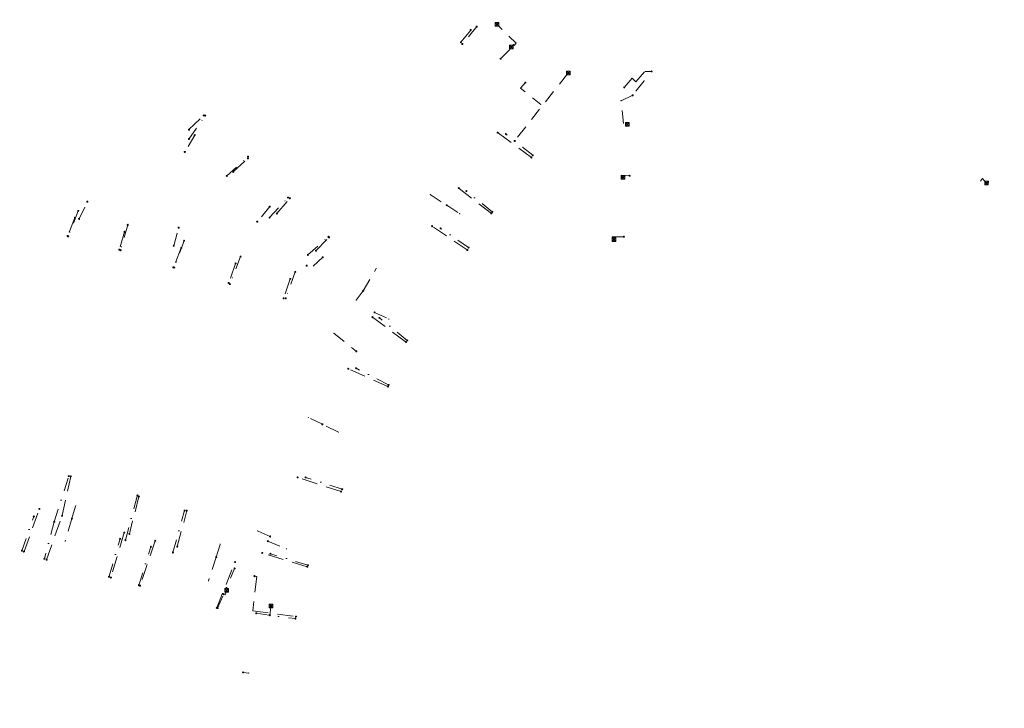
# Model space of a CAD drawing. Header units: inches. Extents: x 0 to 191500, y 0 to 342750.
# Tile 424 of 547: x 187796 to 187984, y 333770 to 333902. Entities that reach past the tile are written whole.
import ezdxf

# ---------------------------------------------------------------- set-up
doc = ezdxf.new("R2010")
doc.units = ezdxf.units.IN
doc.header["$MEASUREMENT"] = 0
for name, pattern in [('RI-HWA_HUISAANSLUITING', [4.8, 3, -1.8]), ('RI-HWA_KOLKAANSLUITING', [4.3, 2.5, -1.8]), ('RI-VWA_HUISAANSLUITING', [6.1, 2.5, -1.8, 0, -1.8])]:
    doc.linetypes.add(name, pattern=pattern)
doc.layers.get('0').update_dxf_attribs({"lineweight": 20})
for name, color, linetype, lineweight in [('ECW', 150, 'Continuous', 20), ('N-WE-RI-HWA_HUISAANSLUITING', 150, 'RI-HWA_HUISAANSLUITING', 20), ('N-WE-RI-HWA_KOLK-S', 150, 'Continuous', 20), ('N-WE-RI-HWA_KOLKAANSLUITING', 150, 'RI-HWA_KOLKAANSLUITING', 20), ('N-WE-RI-HWA_RIOOLPUT_ONTSTOPPINGSPUT-G', 150, 'Continuous', 20), ('N-WE-RI-INLAAT', 7, 'Continuous', 20), ('N-WE-RI-VWA_HUISAANSLUITING', 20, 'RI-VWA_HUISAANSLUITING', 20), ('N-WE-RI-VWA_RIOOLPUT_ONTSTOPPINGSPUT-G', 30, 'Continuous', 20)]:
    doc.layers.add(name, color=color, linetype=linetype, lineweight=lineweight)
picture_1 = doc.add_image_def('image1.ecw', size_in_pixel=(220000, 285000))

# ---------------------------------------------------------------- blocks, each defined once
blk = doc.blocks.new('A$C2C270354')
h = blk.add_hatch(color=256)
h.dxf.hatch_style = 1
edge = h.paths.add_edge_path()
edge.add_arc((0, 0), 0.1, 0, 360)
blk.add_circle((0, 0), 0.1)

msp = doc.modelspace()

# ---------------------------------------------------------------- hatches: boundary and pattern name
at = {"layer": 'N-WE-RI-HWA_KOLKAANSLUITING'}
h = msp.add_hatch(color=256, dxfattribs=at)
h.dxf.hatch_style = 1
h.paths.add_polyline_path([(187915.08419, 333890.27434, 1), (187915.3102, 333890.27434, 1)])
h = msp.add_hatch(color=256, dxfattribs=at)
h.dxf.hatch_style = 1
h.paths.add_polyline_path([(187895.33463, 333885.7836, 1), (187895.56063, 333885.7836, 1)])
h = msp.add_hatch(color=256, dxfattribs=at)
h.dxf.hatch_style = 1
h.paths.add_polyline_path([(187827.37983, 333876.70825, 1), (187827.60583, 333876.70825, 1)])
h = msp.add_hatch(color=256, dxfattribs=at)
h.dxf.hatch_style = 1
h.paths.add_polyline_path([(187874.24237, 333868.55037, 1), (187874.46837, 333868.55037, 1)])
h = msp.add_hatch(color=256, dxfattribs=at)
h.dxf.hatch_style = 1
h.paths.add_polyline_path([(187808.74528, 333867.2143, 1), (187808.97128, 333867.2143, 1)])
h = msp.add_hatch(color=256, dxfattribs=at)
h.dxf.hatch_style = 1
h.paths.add_polyline_path([(187879.89241, 333864.90126, 1), (187880.11842, 333864.90126, 1)])
h = msp.add_hatch(color=256, dxfattribs=at)
h.dxf.hatch_style = 1
h.paths.add_polyline_path([(187826.18939, 333862.26179, 1), (187826.41539, 333862.26179, 1)])
h = msp.add_hatch(color=256, dxfattribs=at)
h.dxf.hatch_style = 1
h.paths.add_polyline_path([(187841.20501, 333863.39975, 1), (187841.43101, 333863.39975, 1)])
h = msp.add_hatch(color=256, dxfattribs=at)
h.dxf.hatch_style = 1
h.paths.add_polyline_path([(187850.62768, 333855.0085, 1), (187850.85368, 333855.0085, 1)])
h = msp.add_hatch(color=256, dxfattribs=at)
h.dxf.hatch_style = 1
h.paths.add_polyline_path([(187863.936, 333854.426, 1), (187864.162, 333854.426, 1)])
h = msp.add_hatch(color=256, dxfattribs=at)
h.dxf.hatch_style = 1
h.paths.add_polyline_path([(187860.10867, 333848.39154, 1), (187860.33467, 333848.39154, 1)])
h = msp.add_hatch(color=256, dxfattribs=at)
h.dxf.hatch_style = 1
h.paths.add_polyline_path([(187866.33664, 333844.79994, 1), (187866.56264, 333844.79994, 1)])
h = msp.add_hatch(color=256, dxfattribs=at)
h.dxf.hatch_style = 1
h.paths.add_polyline_path([(187855.829, 333842.081, 1), (187856.055, 333842.081, 1)])
h = msp.add_hatch(color=256, dxfattribs=at)
h.dxf.hatch_style = 1
h.paths.add_polyline_path([(187850.96021, 333825.98627, 1), (187851.18622, 333825.98627, 1)])
h = msp.add_hatch(color=256, dxfattribs=at)
h.dxf.hatch_style = 1
h.paths.add_polyline_path([(187856.69024, 333823.22366, 1), (187856.91625, 333823.22366, 1)])
h = msp.add_hatch(color=256, dxfattribs=at)
h.dxf.hatch_style = 1
h.paths.add_polyline_path([(187806.539, 333809.153, 1), (187806.765, 333809.153, 1)])
h = msp.add_hatch(color=256, dxfattribs=at)
h.dxf.hatch_style = 1
h.paths.add_polyline_path([(187841.288, 333804.338, 1), (187841.514, 333804.338, 1)])
h = msp.add_hatch(color=256, dxfattribs=at)
h.dxf.hatch_style = 1
h.paths.add_polyline_path([(187804.53091, 333802.39371, 1), (187804.75691, 333802.39371, 1)])
h = msp.add_hatch(color=256, dxfattribs=at)
h.dxf.hatch_style = 1
h.paths.add_polyline_path([(187834.11692, 333801.80878, 1), (187834.34292, 333801.80878, 1)])
h = msp.add_hatch(color=256, dxfattribs=at)
h.dxf.hatch_style = 1
h.paths.add_polyline_path([(187846.774, 333800.934, 1), (187847, 333800.934, 1)])
h = msp.add_hatch(color=256, dxfattribs=at)
h.dxf.hatch_style = 1
h.paths.add_polyline_path([(187831.88439, 333794.8044, 1), (187832.11039, 333794.8044, 1)])
h = msp.add_hatch(color=256, dxfattribs=at)
h.dxf.hatch_style = 1
h.paths.add_polyline_path([(187839.567, 333777.219, 1), (187839.793, 333777.219, 1)])

# ---------------------------------------------------------------- linework, layer by layer
at = {"layer": 'N-WE-RI-HWA_HUISAANSLUITING', "flags": 128}
for points, elevation in [([(187880.21452, 333897.65507), (187882.0764, 333899.98718)], 52.11572), ([(187828.28249, 333880.96623), (187831.08932, 333883.67472)], 52.58906), ([(187893.67892, 333875.64508), (187887.23073, 333880.39994)], 51.21118), ([(187836.74864, 333872.89069), (187839.53006, 333875.47773)], 52.58906), ([(187886.02665, 333864.96943), (187879.79495, 333869.79824)], 51.356), ([(187845.07007, 333864.95319), (187847.53724, 333867.85477)], 52.58906), ([(187806.51192, 333864.15135), (187805.08643, 333860.66367)], 52.60573), ([(187881.43215, 333857.99008), (187874.70431, 333862.54015)], 51.49286), ([(187815.98631, 333861.45718), (187814.97287, 333858.04297)], 52.60573), ([(187852.52318, 333857.84396), (187855.02691, 333860.3777)], 52.58906), ([(187826.8073, 333858.38008), (187825.29534, 333854.67049)], 52.60573), ([(187837.19546, 333855.42607), (187835.85226, 333851.69826)], 52.60573), ([(187847.63171, 333852.45838), (187846.34896, 333848.75249)], 52.60573), ([(187863.30766, 333845.1623), (187869.73633, 333840.4057)], 52.18559), ([(187804.03993, 333807.26514), (187805.701, 333814.753)], 53.14836), ([(187857.33001, 333811.85436), (187849.01308, 333814.56696)], 52.31763), ([(187818.71948, 333810.8974), (187816.88915, 333803.77976)], 52.18559), ([(187796.77506, 333800.42228), (187799.70419, 333808.54771)], 53.22685), ([(187801.09445, 333798.85357), (187804.03993, 333807.26514)], 53.14836), ([(187826.04085, 333801.3453), (187827.88065, 333808.26153)], 51.32099), ([(187815.92256, 333804.03688), (187813.38145, 333795.5358)], 52.18559), ([(187821.83089, 333802.4652), (187818.93437, 333793.90948)], 52.18559), ([(187850.859, 333797.503), (187842.27518, 333800.14553)], 51.367), ([(187833.60097, 333789.66368), (187837.08675, 333798.40697)], 51.48253), ([(187841.20833, 333795.66386), (187840.4462, 333789.10755)], 52.08493), ([(187840.79392, 333795.71702), (187841.20833, 333795.66386)], 52.08493), ([(187840.4462, 333789.10755), (187848.71554, 333787.99691)], 52.08493)]:
    msp.add_lwpolyline(points, dxfattribs=dict(at, elevation=elevation))
at = {"layer": 'N-WE-RI-HWA_HUISAANSLUITING'}
for points, elevation in [([(187866.25637, 333831.91089), (187858.70688, 333835.31505)], 51.35342), ([(187835.41485, 333792.82875), (187835.21518, 333792.17545), (187834.88489, 333792.27628)], 52.47523)]:
    msp.add_lwpolyline(points, dxfattribs=dict(at, elevation=elevation))
for p in [(187910.80205, 333886.46934, 51.43903), (187895.44763, 333885.7836, 51.46668), (187874.35537, 333868.55037, 51.47779), (187880.00542, 333864.90126, 51.43417)]:
    msp.add_point(p, dxfattribs=at)
at = {"layer": 'N-WE-RI-HWA_KOLK-S'}
for p, q in [((187886.77864, 333901.40057, 52.67023), (187886.77714, 333900.70411, 52.67023)), ((187886.77714, 333900.70411, 52.67023), (187887.47509, 333901.39907, 52.67023)), ((187886.77864, 333901.40057, 52.67023), (187887.47359, 333900.70262, 52.67023)), ((187887.47509, 333901.39907, 52.67023), (187886.77864, 333901.40057, 52.67023)), ((187887.47359, 333900.70262, 52.67023), (187887.47509, 333901.39907, 52.67023)), ((187886.77714, 333900.70411, 52.67023), (187887.47359, 333900.70262, 52.67023)), ((187889.50845, 333897.06895, 52.56942), (187889.50695, 333896.3725, 52.56942)), ((187889.50695, 333896.3725, 52.56942), (187890.2049, 333897.06746, 52.56942)), ((187889.50695, 333896.3725, 52.56942), (187890.2034, 333896.371, 52.56942)), ((187889.50845, 333897.06895, 52.56942), (187890.2034, 333896.371, 52.56942)), ((187890.2049, 333897.06746, 52.56942), (187889.50845, 333897.06895, 52.56942)), ((187890.2034, 333896.371, 52.56942), (187890.2049, 333897.06746, 52.56942)), ((187900.37247, 333892.11291, 52.17537), (187900.37098, 333891.41646, 52.17537)), ((187900.37098, 333891.41646, 52.17537), (187901.06893, 333892.11141, 52.17537)), ((187900.37247, 333892.11291, 52.17537), (187901.06743, 333891.41496, 52.17537)), ((187901.06893, 333892.11141, 52.17537), (187900.37247, 333892.11291, 52.17537)), ((187901.06743, 333891.41496, 52.17537), (187901.06893, 333892.11141, 52.17537)), ((187900.37098, 333891.41646, 52.17537), (187901.06743, 333891.41496, 52.17537)), ((187911.66009, 333882.33435, 52.08667), (187911.65859, 333881.6379, 52.08667)), ((187911.65859, 333881.6379, 52.08667), (187912.35654, 333882.33285, 52.08667)), ((187911.65859, 333881.6379, 52.08667), (187912.35505, 333881.6364, 52.08667)), ((187911.66009, 333882.33435, 52.08667), (187912.35505, 333881.6364, 52.08667)), ((187912.35654, 333882.33285, 52.08667), (187911.66009, 333882.33435, 52.08667)), ((187912.35505, 333881.6364, 52.08667), (187912.35654, 333882.33285, 52.08667)), ((187910.80113, 333872.1933, 52.08836), (187910.79963, 333871.49684, 52.08836)), ((187910.79963, 333871.49684, 52.08836), (187911.49758, 333872.1918, 52.08836)), ((187910.79963, 333871.49684, 52.08836), (187911.49608, 333871.49535, 52.08836)), ((187910.80113, 333872.1933, 52.08836), (187911.49608, 333871.49535, 52.08836)), ((187911.49758, 333872.1918, 52.08836), (187910.80113, 333872.1933, 52.08836)), ((187911.49608, 333871.49535, 52.08836), (187911.49758, 333872.1918, 52.08836)), ((187980.24165, 333871.15), (187980.24015, 333870.45355)), ((187980.24015, 333870.45355), (187980.9381, 333871.1485)), ((187980.24015, 333870.45355), (187980.9366, 333870.45205)), ((187980.24165, 333871.15), (187980.9366, 333870.45205)), ((187980.9381, 333871.1485), (187980.24165, 333871.15)), ((187980.9366, 333870.45205), (187980.9381, 333871.1485)), ((187909.10379, 333860.29722, 52.12182), (187909.10229, 333859.60077, 52.12182)), ((187909.10229, 333859.60077, 52.12182), (187909.80024, 333860.29572, 52.12182)), ((187909.10379, 333860.29722, 52.12182), (187909.79875, 333859.59927, 52.12182)), ((187909.80024, 333860.29572, 52.12182), (187909.10379, 333860.29722, 52.12182)), ((187909.79875, 333859.59927, 52.12182), (187909.80024, 333860.29572, 52.12182)), ((187909.10229, 333859.60077, 52.12182), (187909.79875, 333859.59927, 52.12182)), ((187835.12017, 333793.36856, 52.47523), (187835.11868, 333792.6721, 52.47523)), ((187835.11868, 333792.6721, 52.47523), (187835.81663, 333793.36706, 52.47523)), ((187835.11868, 333792.6721, 52.47523), (187835.81513, 333792.67061, 52.47523)), ((187835.12017, 333793.36856, 52.47523), (187835.81513, 333792.67061, 52.47523)), ((187835.81663, 333793.36706, 52.47523), (187835.12017, 333793.36856, 52.47523)), ((187835.81513, 333792.67061, 52.47523), (187835.81663, 333793.36706, 52.47523)), ((187843.60227, 333790.36773, 52.33819), (187843.60077, 333789.67128, 52.33819)), ((187843.60077, 333789.67128, 52.33819), (187844.29872, 333790.36624, 52.33819)), ((187843.60227, 333790.36773, 52.33819), (187844.29722, 333789.66978, 52.33819)), ((187844.29872, 333790.36624, 52.33819), (187843.60227, 333790.36773, 52.33819)), ((187844.29722, 333789.66978, 52.33819), (187844.29872, 333790.36624, 52.33819)), ((187843.60077, 333789.67128, 52.33819), (187844.29722, 333789.66978, 52.33819))]:
    msp.add_line(p, q, dxfattribs=at)
at = {"layer": 'N-WE-RI-HWA_KOLKAANSLUITING'}
for p, q in [((187979.81026, 333871.66054), (187979.447, 333871.139)), ((187980.4752, 333870.89614), (187979.81026, 333871.66054))]:
    msp.add_line(p, q, dxfattribs=at)
at = {"layer": 'N-WE-RI-HWA_KOLKAANSLUITING', "flags": 128}
for points, elevation in [([(187890.37549, 333897.05672), (187890.73617, 333897.46043), (187887.26649, 333900.91195)], 51.9929), ([(187887.78966, 333894.49915), (187890.37549, 333897.05672)], 51.9929), ([(187890.37549, 333897.05672), (187890.23532, 333897.19845), (187889.97895, 333896.87512)], 51.9929), ([(187900.5871, 333891.61712), (187890.45418, 333878.81542)], 52.17537), ([(187915.1972, 333890.27434), (187913.01855, 333887.52192)], 51.38293), ([(187892.52807, 333889.94755), (187891.60752, 333888.8921), (187895.44763, 333885.7836)], 50.4522), ([(187913.01855, 333887.52192), (187910.80205, 333886.46934), (187911.25929, 333882.05709), (187911.81047, 333882.00426)], 51.38293), ([(187829.3679, 333879.9309), (187827.49283, 333876.70825)], 52.58906), ([(187912.43632, 333872.16827), (187910.83446, 333872.28106), (187910.80448, 333871.85535), (187910.9506, 333871.84506)], 50.51809), ([(187874.35537, 333868.55037), (187877.50702, 333866.53617)], 51.9929), ([(187807.28141, 333863.93254), (187808.85828, 333867.2143)], 52.60573), ([(187843.69523, 333866.2646), (187841.31801, 333863.39975)], 52.58906), ([(187877.50702, 333866.53617), (187880.00542, 333864.90126)], 51.9929), ([(187825.3645, 333858.79036), (187826.30239, 333862.26179)], 52.60573), ([(187911.32499, 333860.52439), (187909.12611, 333860.51753), (187909.11583, 333859.91768), (187909.25408, 333859.93028)], 51.2998), ([(187853.82566, 333856.60157), (187851.96079, 333854.8956), (187850.74068, 333855.0085)], 53.35992), ([(187861.54276, 333850.18595), (187864.049, 333854.426)], 53.66797), ([(187861.54217, 333850.18399), (187860.22167, 333848.39154)], 52.58906), ([(187863.73166, 333846.06982), (187866.44964, 333844.79994)], 52.18559), ([(187855.942, 333842.081), (187860.25877, 333838.63662)], 52.45917), ([(187853.7496, 333824.70477), (187851.07321, 333825.98627)], 51.28613), ([(187856.738, 333823.2549), (187853.7496, 333824.70477)], 51.44648), ([(187805.92026, 333806.70891), (187806.652, 333809.153)], 52.81891), ([(187805.91916, 333806.70469), (187804.64391, 333802.39371)], 53.31451), ([(187843.75486, 333803.28409), (187841.401, 333804.338)], 52.07154), ([(187833.48209, 333799.36585), (187834.22158, 333801.81558)], 51.5956), ([(187843.32764, 333802.39815), (187846.887, 333800.934)], 52.99094), ([(187833.48209, 333799.36585), (187831.99739, 333794.8044)], 51.5956), ([(187843.9347, 333789.82133), (187843.72156, 333788.27036)], 52.33819), ([(187838.6059, 333777.3403), (187839.68, 333777.219)], 52.08493)]:
    msp.add_lwpolyline(points, dxfattribs=dict(at, elevation=elevation))
at = {"layer": 'N-WE-RI-HWA_KOLKAANSLUITING'}
for centre in [(187827.49283, 333876.70825, 51.96087), (187808.85828, 333867.2143, 52.04036), (187826.30239, 333862.26179, 52.02709), (187841.31801, 333863.39975, 51.92757), (187850.74068, 333855.0085, 53.35992)]:
    msp.add_circle(centre, 0.113, dxfattribs=at)
at = {"layer": 'N-WE-RI-HWA_RIOOLPUT_ONTSTOPPINGSPUT-G'}
for p, q in [((187880.31238, 333897.67561, 52.11572), (187880.11665, 333897.63453, 52.11572)), ((187880.19398, 333897.75294, 52.11572), (187880.23505, 333897.5572, 52.11572)), ((187831.18718, 333883.69526, 52.10098), (187830.99145, 333883.65418, 52.10098)), ((187831.06878, 333883.77259, 52.10098), (187831.10985, 333883.57685, 52.10098)), ((187839.62793, 333875.49827, 52.02737), (187839.43219, 333875.45719, 52.02737)), ((187839.50952, 333875.5756, 52.02737), (187839.5506, 333875.37986, 52.02737)), ((187893.77678, 333875.66562, 51.21118), (187893.58105, 333875.62454, 51.21118)), ((187893.65838, 333875.74295, 51.21118), (187893.69945, 333875.54721, 51.21118)), ((187847.63511, 333867.87531, 52.00651), (187847.43937, 333867.83423, 52.00651)), ((187847.5167, 333867.95264, 52.00651), (187847.55778, 333867.7569, 52.00651)), ((187886.12452, 333864.98997, 51.356), (187885.92878, 333864.94889, 51.356)), ((187886.00611, 333865.0673, 51.356), (187886.04719, 333864.87156, 51.356)), ((187805.1843, 333860.68421, 52.13237), (187804.98856, 333860.64313, 52.13237)), ((187805.06589, 333860.76154, 52.13237), (187805.10697, 333860.5658, 52.13237)), ((187855.12478, 333860.39824, 51.95913), (187854.92904, 333860.35716, 51.95913)), ((187855.00637, 333860.47557, 51.95913), (187855.04745, 333860.27983, 51.95913)), ((187815.07074, 333858.06351, 52.11437), (187814.87501, 333858.02244, 52.11437)), ((187814.95234, 333858.14084, 52.11437), (187814.99341, 333857.94511, 52.11437)), ((187881.41161, 333858.08795, 51.49286), (187881.45269, 333857.89221, 51.49286)), ((187881.53002, 333858.01062, 51.49286), (187881.33428, 333857.96954, 51.49286)), ((187825.39321, 333854.69103, 51.93312), (187825.19748, 333854.64995, 51.93312)), ((187825.27481, 333854.76836, 51.93312), (187825.31588, 333854.57262, 51.93312)), ((187835.95012, 333851.7188, 52.02307), (187835.75439, 333851.67772, 52.02307)), ((187835.83172, 333851.79613, 52.02307), (187835.87279, 333851.60039, 52.02307)), ((187846.44683, 333848.77303, 51.99112), (187846.25109, 333848.73195, 51.99112)), ((187846.32842, 333848.85036, 51.99112), (187846.3695, 333848.65462, 51.99112)), ((187869.8342, 333840.42624, 51.66207), (187869.63846, 333840.38516, 51.66207)), ((187869.71579, 333840.50357, 51.66207), (187869.75687, 333840.30783, 51.66207)), ((187866.35424, 333831.93143, 51.35342), (187866.1585, 333831.89036, 51.35342)), ((187866.23583, 333832.00876, 51.35342), (187866.27691, 333831.81303, 51.35342)), ((187805.79887, 333814.77354, 51.788), (187805.60313, 333814.73246, 51.788)), ((187805.68046, 333814.85087, 51.788), (187805.72154, 333814.65513, 51.788)), ((187857.42788, 333811.8749, 51.39087), (187857.23214, 333811.83382, 51.39087)), ((187857.30947, 333811.95223, 51.39087), (187857.35055, 333811.75649, 51.39087)), ((187818.81735, 333810.91794, 51.76528), (187818.62161, 333810.87686, 51.76528)), ((187818.69894, 333810.99527, 51.76528), (187818.74002, 333810.79953, 51.76528)), ((187827.9567, 333808.24698, 51.79019), (187827.76096, 333808.2059, 51.79019)), ((187827.83829, 333808.32431, 51.79019), (187827.87937, 333808.12857, 51.79019)), ((187796.86918, 333800.43015, 51.76244), (187796.67345, 333800.38908, 51.76244)), ((187796.75078, 333800.50748, 51.76244), (187796.79185, 333800.31175, 51.76244)), ((187801.19232, 333798.87411, 53.14836), (187800.99658, 333798.83303, 53.14836)), ((187801.07391, 333798.95144, 53.14836), (187801.11499, 333798.7557, 53.14836)), ((187850.95687, 333797.52354, 51.367), (187850.76113, 333797.48246, 51.367)), ((187850.83846, 333797.60087, 51.367), (187850.87954, 333797.40513, 51.367)), ((187813.45629, 333795.46975, 51.62535), (187813.26055, 333795.42868, 51.62535)), ((187813.33788, 333795.54708, 51.62535), (187813.37896, 333795.35135, 51.62535)), ((187819.02531, 333793.90396, 51.63285), (187818.82957, 333793.86289, 51.63285)), ((187818.9069, 333793.98129, 51.63285), (187818.94798, 333793.78556, 51.63285)), ((187833.69884, 333789.68421, 51.48253), (187833.5031, 333789.64314, 51.48253)), ((187833.58043, 333789.76154, 51.48253), (187833.62151, 333789.56581, 51.48253)), ((187848.81341, 333788.01745, 52.08493), (187848.61768, 333787.97637, 52.08493)), ((187848.69501, 333788.09477, 52.08493), (187848.73608, 333787.89904, 52.08493))]:
    msp.add_line(p, q, dxfattribs=at)
for centre in [(187880.21452, 333897.65507, 52.11572), (187831.08932, 333883.67472, 52.10098), (187839.53006, 333875.47773, 52.02737), (187893.67892, 333875.64508, 51.21118), (187847.53724, 333867.85477, 52.00651), (187886.02665, 333864.96943, 51.356), (187805.08643, 333860.66367, 52.13237), (187855.02691, 333860.3777, 51.95913), (187814.97287, 333858.04297, 52.11437), (187881.43215, 333857.99008, 51.49286), (187825.29534, 333854.67049, 51.93312), (187835.85226, 333851.69826, 52.02307), (187846.34896, 333848.75249, 51.99112), (187869.73633, 333840.4057, 51.66207), (187866.25637, 333831.91089, 51.35342), (187805.701, 333814.753, 51.788), (187857.33001, 333811.85436, 51.39087), (187818.71948, 333810.8974, 51.76528), (187827.85883, 333808.22644, 51.79019), (187796.77131, 333800.40961, 51.76244), (187801.09445, 333798.85357, 53.14836), (187850.859, 333797.503, 51.367), (187813.35842, 333795.44921, 51.62535), (187818.92744, 333793.88343, 51.63285), (187833.60097, 333789.66368, 51.48253), (187848.71554, 333787.99691, 52.08493)]:
    msp.add_circle(centre, 0.1, dxfattribs=at)
at = {"layer": 'N-WE-RI-VWA_HUISAANSLUITING', "flags": 128}
for points, elevation in [([(187883.24657, 333900.63164), (187880.48548, 333897.3232)], 53.0603), ([(187913.64186, 333890.07807), (187915.37787, 333892.08923)], 50.50248), ([(187916.63376, 333892.08923), (187915.37787, 333892.08923)], 51.38293), ([(187912.90117, 333890.76289), (187911.39844, 333889.01986)], 51.38293), ([(187912.90117, 333890.76289), (187913.64186, 333890.07807)], 51.38293), ([(187828.27506, 333879.1698), (187831.39257, 333883.64022)], 53.3477), ([(187893.92982, 333876.06435), (187888.81769, 333880.11075)], 51.19866), ([(187835.51245, 333872.12494), (187839.56618, 333875.8203)], 53.3477), ([(187843.6814, 333864.17331), (187847.20708, 333867.99908)], 53.3477), ([(187886.18704, 333865.26958), (187881.26684, 333869.22981)], 51.30185), ([(187807.13564, 333865.43631), (187805.20557, 333860.56796)], 53.40124), ([(187816.57045, 333862.78595), (187815.22422, 333857.95327)], 53.40124), ([(187881.68266, 333858.43901), (187876.32227, 333862.10457)], 51.47978), ([(187850.99045, 333857.0587), (187854.87345, 333860.48416)], 53.3477), ([(187827.35309, 333859.75698), (187825.46385, 333854.62298)], 53.40124), ([(187838.13573, 333856.728), (187836.11324, 333851.48514)], 53.40124), ([(187848.58141, 333853.79368), (187846.76788, 333848.76209)], 53.40124), ([(187869.97246, 333840.71509), (187864.64957, 333845.02518)], 51.66207), ([(187802.56302, 333806.10665), (187805.322, 333814.819)], 51.55145), ([(187857.53136, 333812.30429), (187850.56097, 333814.57181)], 51.46028), ([(187816.14069, 333802.58444), (187818.44998, 333811.11202)], 53.91934), ([(187825.21484, 333800.2305), (187827.43191, 333808.22536)], 51.36404), ([(187796.38608, 333800.56526), (187798.65057, 333807.12159)], 52.59346), ([(187802.56302, 333806.10665), (187800.67917, 333799.04254)], 51.55145), ([(187813.03017, 333795.69928), (187815.13703, 333802.84481)], 52.42977), ([(187818.71194, 333793.98879), (187821.01542, 333801.31988)], 51.65666), ([(187850.985, 333797.786), (187843.81991, 333799.99983)], 51.43), ([(187833.73341, 333789.60692), (187836.9976, 333797.17392)], 51.45968), ([(187841.13391, 333788.62597), (187848.61361, 333787.59806)], 52.08493)]:
    msp.add_lwpolyline(points, dxfattribs=dict(at, elevation=elevation))
at = {"layer": 'N-WE-RI-VWA_HUISAANSLUITING', "elevation": 51.45863}
msp.add_lwpolyline([(187866.39585, 333832.23456), (187860.19839, 333835.40352)], dxfattribs=at)
at = {"layer": 'N-WE-RI-VWA_RIOOLPUT_ONTSTOPPINGSPUT-G'}
for p, q in [((187880.57561, 333897.36652, 53.0603), (187880.39536, 333897.27987, 53.0603)), ((187880.44215, 333897.41332, 53.0603), (187880.52881, 333897.23307, 53.0603)), ((187916.72388, 333892.13255, 51.38293), (187916.54363, 333892.0459, 51.38293)), ((187916.59043, 333892.17935, 51.38293), (187916.67709, 333891.9991, 51.38293)), ((187831.4827, 333883.68355, 52.06845), (187831.30244, 333883.59689, 52.06845)), ((187831.34924, 333883.73034, 52.06845), (187831.4359, 333883.55009, 52.06845)), ((187839.6563, 333875.86362, 52.04202), (187839.47605, 333875.77697, 52.04202)), ((187839.52285, 333875.91042, 52.04202), (187839.6095, 333875.73017, 52.04202)), ((187894.01994, 333876.10768, 51.19866), (187893.83969, 333876.02102, 51.19866)), ((187893.88649, 333876.15447, 51.19866), (187893.97315, 333875.97422, 51.19866)), ((187847.29721, 333868.04241, 52.00199), (187847.11696, 333867.95575, 52.00199)), ((187847.16376, 333868.08921, 52.00199), (187847.25041, 333867.90896, 52.00199)), ((187886.27717, 333865.31291, 51.30185), (187886.09692, 333865.22625, 51.30185)), ((187886.14371, 333865.35971, 51.30185), (187886.23037, 333865.17946, 51.30185)), ((187805.29569, 333860.61129, 52.15765), (187805.11544, 333860.52463, 52.15765)), ((187805.16224, 333860.65809, 52.15765), (187805.2489, 333860.47784, 52.15765)), ((187854.99355, 333860.55828, 51.94894), (187854.81329, 333860.47163, 51.94894)), ((187854.86009, 333860.60508, 51.94894), (187854.94675, 333860.42483, 51.94894)), ((187815.1809, 333858.04339, 52.02051), (187815.26755, 333857.86314, 52.02051)), ((187881.77279, 333858.48234, 51.47978), (187881.59254, 333858.39568, 51.47978)), ((187881.63934, 333858.52914, 51.47978), (187881.72599, 333858.34889, 51.47978)), ((187815.31435, 333857.9966, 52.02051), (187815.1341, 333857.90994, 52.02051)), ((187825.55398, 333854.66631, 51.92353), (187825.37373, 333854.57965, 51.92353)), ((187825.42053, 333854.71311, 51.92353), (187825.50718, 333854.53286, 51.92353)), ((187836.20337, 333851.52847, 52.05096), (187836.02312, 333851.44181, 52.05096)), ((187836.06992, 333851.57526, 52.05096), (187836.15657, 333851.39501, 52.05096)), ((187846.85801, 333848.80542, 52.01452), (187846.67776, 333848.71877, 52.01452)), ((187846.72456, 333848.85222, 52.01452), (187846.81121, 333848.67197, 52.01452)), ((187870.06258, 333840.77468, 51.60995), (187869.88233, 333840.68803, 51.60995)), ((187869.92913, 333840.82148, 51.60995), (187870.01578, 333840.64123, 51.60995)), ((187866.48598, 333832.27789, 51.45863), (187866.30572, 333832.19123, 51.45863)), ((187866.35252, 333832.32469, 51.45863), (187866.43918, 333832.14444, 51.45863)), ((187805.41213, 333814.86233, 51.79), (187805.23187, 333814.77567, 51.79)), ((187805.27867, 333814.90913, 51.79), (187805.36533, 333814.72887, 51.79)), ((187818.5401, 333811.15534, 51.74145), (187818.35985, 333811.06869, 51.74145)), ((187818.40665, 333811.20214, 51.74145), (187818.49331, 333811.02189, 51.74145)), ((187857.62149, 333812.34762, 51.39342), (187857.44124, 333812.26096, 51.39342)), ((187857.48803, 333812.39442, 51.39342), (187857.57469, 333812.21417, 51.39342)), ((187827.52095, 333808.26478, 51.83701), (187827.3407, 333808.17812, 51.83701)), ((187827.3875, 333808.31158, 51.83701), (187827.47415, 333808.13132, 51.83701)), ((187796.47621, 333800.60859, 52.59346), (187796.29596, 333800.52194, 52.59346)), ((187796.34276, 333800.65539, 52.59346), (187796.42941, 333800.47514, 52.59346)), ((187800.7693, 333799.08587, 51.55145), (187800.58905, 333798.99921, 51.55145)), ((187800.63585, 333799.13266, 51.55145), (187800.7225, 333798.95241, 51.55145)), ((187850.94167, 333797.87613, 51.43), (187851.02833, 333797.69587, 51.43)), ((187851.07513, 333797.82933, 51.43), (187850.89487, 333797.74267, 51.43)), ((187813.0945, 333795.64317, 51.63699), (187812.91425, 333795.55652, 51.63699)), ((187812.96105, 333795.68997, 51.63699), (187813.04771, 333795.50972, 51.63699)), ((187818.80207, 333794.03212, 51.65666), (187818.62182, 333793.94546, 51.65666)), ((187818.66861, 333794.07892, 51.65666), (187818.75527, 333793.89866, 51.65666)), ((187833.82558, 333789.655, 51.48253), (187833.64533, 333789.56835, 51.48253)), ((187833.69213, 333789.7018, 51.48253), (187833.77879, 333789.52155, 51.48253)), ((187848.70374, 333787.64139, 52.08493), (187848.52349, 333787.55473, 52.08493)), ((187848.57028, 333787.68819, 52.08493), (187848.65694, 333787.50793, 52.08493))]:
    msp.add_line(p, q, dxfattribs=at)
for centre in [(187880.48548, 333897.3232, 53.0603), (187916.63376, 333892.08923, 51.38293), (187831.39257, 333883.64022, 52.06845), (187839.56618, 333875.8203, 52.04202), (187893.92982, 333876.06435, 51.19866), (187847.20708, 333867.99908, 52.00199), (187886.18704, 333865.26958, 51.30185), (187805.20557, 333860.56796, 52.15765), (187854.90342, 333860.51496, 51.94894), (187815.22422, 333857.95327, 52.02051), (187881.68266, 333858.43901, 51.47978), (187825.46385, 333854.62298, 51.92353), (187836.11324, 333851.48514, 52.05096), (187846.76788, 333848.76209, 52.01452), (187869.97246, 333840.73135, 51.60995), (187866.39585, 333832.23456, 51.45863), (187805.322, 333814.819, 51.79), (187818.44998, 333811.11202, 51.74145), (187857.53136, 333812.30429, 51.39342), (187827.43082, 333808.22145, 51.83701), (187796.38608, 333800.56526, 52.59346), (187800.67917, 333799.04254, 51.55145), (187850.985, 333797.786, 51.43), (187813.00438, 333795.59985, 51.63699), (187818.71194, 333793.98879, 51.65666), (187833.73546, 333789.61168, 51.48253), (187848.61361, 333787.59806, 52.08493)]:
    msp.add_circle(centre, 0.1, dxfattribs=at)

# ---------------------------------------------------------------- block references
at = {"layer": 'N-WE-RI-INLAAT', "rotation": 0.06357443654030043}
for p in [(187882.0764, 333899.98718, 51.71122), (187883.24657, 333900.63164, 52.04465), (187887.78966, 333894.49915, 51.9929), (187892.52807, 333889.94755, 50.4522), (187911.39844, 333889.01986, 51.38293), (187913.01855, 333887.52192, 51.38293), (187828.28249, 333880.96623, 52.58906), (187828.27506, 333879.1698, 53.3477), (187829.3679, 333879.9309, 52.58906), (187887.23073, 333880.39994, 51.9929), (187888.81769, 333880.11075, 52.04465), (187890.45418, 333878.81542, 53.02136), (187835.51245, 333872.12494, 53.3477), (187836.74864, 333872.89069, 52.58906), (187912.43652, 333872.1704, 51.2998), (187879.79495, 333869.79824, 51.9929), (187881.26684, 333869.22981, 52.04465), (187843.69523, 333866.2646, 52.58906), (187877.50702, 333866.53617, 51.9929), (187806.51192, 333864.15135, 52.60573), (187807.13564, 333865.43631, 53.40124), (187807.28141, 333863.93254, 52.60573), (187843.6814, 333864.17331, 53.3477), (187845.07007, 333864.95319, 52.58906), (187816.57045, 333862.78595, 53.40124), (187874.70431, 333862.54015, 51.9929), (187876.32227, 333862.10457, 52.04465), (187815.98631, 333861.45718, 52.60573), (187911.32499, 333860.52439, 51.2998), (187825.3645, 333858.79036, 52.60573), (187826.8073, 333858.38008, 52.60573), (187827.35309, 333859.75698, 53.40124), (187838.13573, 333856.728, 53.40124), (187850.99045, 333857.0587, 53.3477), (187852.52318, 333857.84396, 52.58906), (187853.82566, 333856.60157, 52.58906), (187837.19546, 333855.42607, 52.60573), (187847.63171, 333852.45838, 52.60573), (187848.58141, 333853.79368, 53.40124), (187861.54276, 333850.18595, 53.66797), (187863.30766, 333845.1623, 53.26451), (187863.73166, 333846.06982, 53.26451), (187864.64957, 333845.02518, 52.46741), (187860.25877, 333838.63662, 54.09668), (187860.19839, 333835.40352, 52.46741), (187858.70688, 333835.31505, 52.99094), (187853.7496, 333824.70477, 52.09147), (187849.01308, 333814.56696, 53.12297), (187850.56117, 333814.57172, 52.46741), (187799.7031, 333808.54349, 53.72244), (187804.03884, 333807.26092, 53.64395), (187798.64947, 333807.11737, 53.08906), (187802.56302, 333806.10665, 53.17538), (187805.91916, 333806.70469, 53.31451), (187815.92276, 333804.03683, 53.80953), (187816.88915, 333803.77976, 53.80953), (187815.13703, 333802.84481, 53.91934), (187816.14069, 333802.58444, 53.91934), (187821.83089, 333802.4652, 53.80953), (187843.32764, 333802.39815, 52.99094), (187843.75486, 333803.28409, 52.07154), (187821.01542, 333801.31988, 53.91934), (187825.21375, 333800.2266, 52.98797), (187826.04085, 333801.3453, 52.94493), (187842.27518, 333800.14553, 52.99094), (187843.81991, 333799.99983, 52.46741), (187833.48209, 333799.36585, 53.21954), (187837.08675, 333798.40697, 53.80953), (187836.9976, 333797.17392, 53.91934), (187840.79282, 333795.7128, 52.58052), (187834.88489, 333792.27628, 54.09917), (187841.13282, 333788.62175, 52.58052), (187843.72046, 333788.26614, 52.83378), (187838.6048, 333777.33608, 52.58052)]:
    msp.add_blockref('A$C2C270354', p, dxfattribs=at)

# ---------------------------------------------------------------- pictures from other files: only their frames are drawn
at = {"layer": 'ECW'}
image = msp.add_image(picture_1, insert=(180500, 328500), size_in_units=(11000, 14250), dxfattribs=at)
image.dxf.flags = 7

doc.saveas('drawing.dxf')
